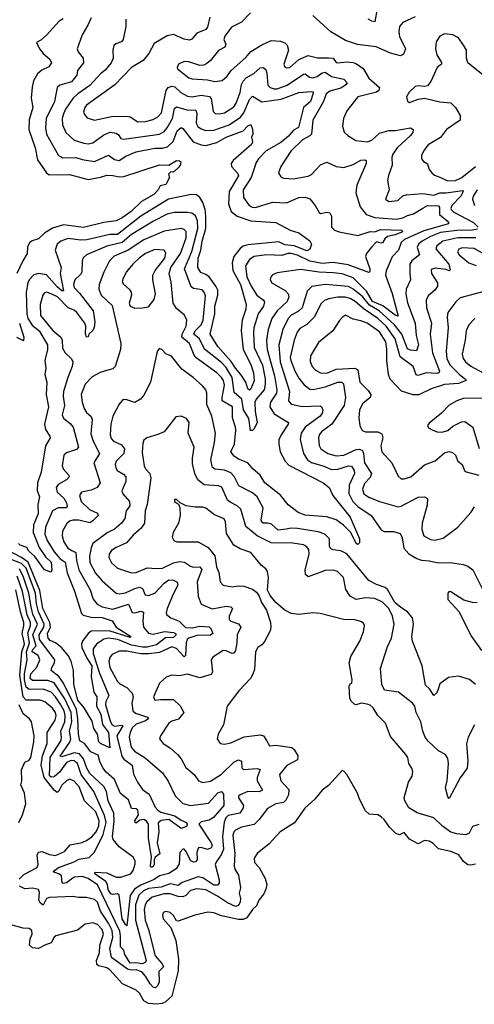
# Model space of a CAD drawing. Extents: x 1552033 to 1694788, y 811965 to 917215.
# Tile 569 of 632: x 1674833 to 1677767, y 870143 to 876492. Entities that reach past the tile are written whole.
import ezdxf

# ---------------------------------------------------------------- set-up
doc = ezdxf.new("R2010")
doc.units = 0

msp = doc.modelspace()

# ---------------------------------------------------------------- linework, layer by layer
at = {"layer": '0CON20XD'}
for points in [[(1677139.7, 876565), (1677125, 876478.8), (1677105, 876481.8), (1677081.5, 876495)], [(1675517.8, 876495), (1675518.6, 876448.6), (1675501.4, 876365), (1675490, 876350), (1675453.6, 876336.4), (1675441.4, 876325), (1675434.6, 876295.4), (1675435.3, 876245), (1675423.4, 876215), (1675385, 876166.1), (1675355, 876143.8), (1675285, 876067.2), (1675208.4, 876015), (1675175.3, 875985), (1675127.9, 875915), (1675114.7, 875885), (1675107.8, 875855), (1675109.6, 875815), (1675131.2, 875765), (1675185, 875715.4), (1675246.7, 875695), (1675275, 875691.6), (1675305, 875699.1), (1675375, 875750), (1675415.9, 875765.9), (1675455, 875761.1), (1675470.1, 875750.1), (1675486.2, 875726.2), (1675505, 875721.8), (1675735.7, 875755), (1675765, 875772), (1675785, 875795.4), (1675819, 875855), (1675831.2, 875918.8), (1675845, 875930.9), (1675911.5, 875911.5), (1675968.6, 875908.6), (1675977, 875887), (1675971.1, 875825), (1675982.9, 875802.9), (1676005, 875787.5), (1676035, 875777.6), (1676085, 875779), (1676185, 875814.3), (1676257, 875863), (1676279.1, 875890.9), (1676315, 875977.3), (1676335, 875999.5), (1676395, 875962.7), (1676520.7, 875979.3), (1676635, 876023.3), (1676715, 876029.6), (1676726.8, 876026.8), (1676727.7, 876017.7), (1676708.7, 875965), (1676664.5, 875925.5), (1676633, 875797), (1676600.3, 875779.7), (1676567.9, 875742.1), (1676518.7, 875701.3), (1676423.7, 875646.3), (1676373.8, 875595), (1676359.2, 875570.8), (1676325.9, 875474.1), (1676275.8, 875395), (1676276.6, 875345), (1676313.3, 875293.3), (1676333.2, 875283.2), (1676355, 875281.2), (1676465, 875314.7), (1676555, 875311.2), (1676635, 875346.1), (1676675, 875347.3), (1676705, 875336.7), (1676739.2, 875295), (1676765, 875248.8), (1676775, 875242.5), (1676815, 875250.8), (1676835, 875246.2), (1676845.6, 875225), (1676845, 875154.4), (1676864.4, 875135), (1676895, 875125.3), (1677015, 875101.6), (1677093.8, 875126.2), (1677125, 875124.5), (1677161.5, 875138.5), (1677300, 875135), (1677304.2, 875125), (1677256.9, 875105), (1677205.6, 875094.4), (1677189.8, 875080.2), (1677175, 875053.1), (1677165, 875050.3), (1677135, 875060), (1677103.8, 875026.2), (1677071, 874985), (1677064.8, 874965.2), (1677092, 874885), (1677091.9, 874868.1), (1677085, 874861.8), (1676952, 874912), (1676856.5, 874926.5), (1676785, 874920.3), (1676705, 874935.5), (1676625, 874973.8), (1676585.5, 874985.5), (1676564.2, 874985), (1676525, 874971.4), (1676425, 874975.8), (1676345, 874966.2), (1676315, 874945.7), (1676290, 874905), (1676298.8, 874835), (1676326.6, 874775), (1676363.8, 874715), (1676405, 874685.4), (1676412.2, 874672.2), (1676406.9, 874645), (1676371.9, 874595), (1676343.8, 874506.2), (1676341, 874475), (1676345, 874379.2), (1676398.9, 874265), (1676417.1, 874177.1), (1676417.7, 874142.3), (1676410, 874105), (1676358.6, 874045), (1676350.5, 874025), (1676352.8, 873965), (1676365.4, 873895), (1676345, 873854.4), (1676335, 873843.3), (1676322.2, 873842.2), (1676310.7, 873920.7), (1676276.2, 873976.2), (1676266.4, 874045), (1676217.2, 874087.2), (1676203.8, 874185), (1676165, 874250), (1676135, 874282.7), (1676025, 874368.3), (1675994.3, 874434.3), (1675957.6, 874465), (1675964.5, 874485), (1676004.7, 874525), (1676016.5, 874555), (1676032, 874712), (1676024.2, 874734.2), (1676009.6, 874749.6), (1675955, 874759.6), (1675938.9, 874768.9), (1675896.2, 874885), (1675943.5, 874996.5), (1675981.7, 875145), (1675981.4, 875195), (1675966.7, 875226.7), (1675943.9, 875243.9), (1675915, 875250), (1675829.6, 875249.6), (1675785, 875237.6), (1675697.4, 875192.6), (1675555, 875107.1), (1675494.9, 875055.1), (1675395, 875032.5), (1675265, 874976.9), (1675242.8, 874957.2), (1675236.5, 874935), (1675234.5, 874865), (1675225, 874848.1), (1675187.7, 874815), (1675180.3, 874785), (1675185, 874764.6), (1675219.7, 874729.7), (1675306.7, 874615), (1675317.4, 874545), (1675313, 874507), (1675305, 874487.5), (1675279.2, 874465), (1675273.8, 874446.2), (1675265, 874444.4), (1675257.5, 874467.5), (1675260, 874515), (1675253.5, 874535), (1675201.2, 874605), (1675185, 874618.3), (1675145.1, 874635.1), (1675076.8, 874705), (1675035, 874724.8), (1675005, 874734.5), (1674991.3, 874728.7), (1674981.2, 874715), (1674964.7, 874655.3), (1674966.5, 874585), (1675047.1, 874487.1), (1675098.9, 874445), (1675107.8, 874425), (1675109.5, 874375), (1675125.6, 874345), (1675166.7, 874305), (1675176.4, 874285), (1675172.3, 874255), (1675143.3, 874185), (1675116.4, 874095), (1675113.6, 874065), (1675121.4, 874005), (1675107.3, 873945), (1675115, 873923.5), (1675159.4, 873889.4), (1675178.5, 873865), (1675211.5, 873735), (1675200.1, 873719.9), (1675135, 873700), (1675117.3, 873685), (1675106.2, 873615), (1675114.5, 873595), (1675150, 873555), (1675152.2, 873545), (1675134.5, 873525), (1675081.5, 873495), (1675067.9, 873475), (1675075.4, 873445), (1675116.8, 873406.8), (1675135, 873377.3), (1675140.3, 873355), (1675135.7, 873344.3), (1675081.2, 873345), (1675043.6, 873325), (1675000.5, 873219.5), (1674996.1, 873175), (1675010.8, 873135), (1675055, 873061.6), (1675095, 873016.6), (1675126.7, 872995), (1675139.8, 872925), (1675187, 872807), (1675232.5, 872662.5), (1675242.9, 872652.9), (1675295, 872639.3), (1675365, 872637.6), (1675430, 872615), (1675454.9, 872574.9), (1675550.4, 872515), (1675545, 872507.8), (1675410.8, 872550.8), (1675295, 872549.1), (1675275.7, 872534.3), (1675239.2, 872485), (1675232.4, 872465), (1675234.8, 872445), (1675265.3, 872375), (1675298.5, 872325), (1675294.3, 872255), (1675311, 872155), (1675330.3, 872125), (1675328.8, 872065), (1675357.1, 872015), (1675367, 871947), (1675405.5, 871895), (1675415, 871796.2), (1675353.8, 871825), (1675344.2, 871835), (1675334.7, 871885), (1675311.7, 871921.7), (1675300, 871970), (1675249.2, 872055), (1675208.9, 872105), (1675182.4, 872205), (1675180.2, 872295), (1675164.9, 872355), (1675145, 872391.5), (1675105, 872441.6), (1675064.8, 872474.8), (1675029.1, 872489.1), (1675016.8, 872505), (1675013.2, 872535), (1675031.3, 872575), (1675028.1, 872605), (1674982.8, 872695), (1674962, 872812), (1674888.2, 872995), (1674845, 873025.3), (1674671.3, 873115)], [(1675112.8, 876497.2), (1675087.1, 876482.9), (1675006.6, 876393.4), (1674969.7, 876360.3), (1674942.2, 876345), (1674960, 876305), (1674985, 876273.5), (1675028.1, 876238.1), (1675037.1, 876215), (1675020.8, 876189.2), (1674975, 876165.9), (1674947.9, 876142.1), (1674921.7, 876098.3), (1674912.7, 876057.3), (1674906.7, 875986.7), (1674917.1, 875925), (1674893.4, 875846.6), (1674890.9, 875785), (1674932.6, 875665), (1674948.5, 875588.5), (1675005.8, 875505.8), (1675022.5, 875492.5), (1675154.7, 875494.7), (1675275, 875462.4), (1675354.2, 875475.8), (1675395, 875489.4), (1675435, 875488.3), (1675475, 875478.3), (1675505, 875480.3), (1675735, 875556.5), (1675795, 875554), (1675845, 875583.8), (1675865, 875582.5), (1675872.5, 875575), (1675871.7, 875558.3), (1675859.3, 875540.7), (1675825, 875510), (1675808.3, 875511.7), (1675793, 875497), (1675800, 875475), (1675775, 875430), (1675740, 875420), (1675727.5, 875395), (1675698, 875365), (1675619.4, 875320.6), (1675552, 875255), (1675495, 875213.5), (1675455, 875194.7), (1675376.4, 875183.6)], [(1675294.8, 876505.2), (1675273.5, 876456.5), (1675235.4, 876394.6), (1675204.3, 876305), (1675210.8, 876285), (1675242.9, 876245), (1675245.6, 876215), (1675206.5, 876165), (1675200.6, 876135), (1675167.5, 876092.5), (1675090.9, 876069.1), (1675075, 876056), (1675056.8, 875965), (1675003.8, 875855), (1674998.9, 875795), (1675006.5, 875755), (1675083.3, 875616.7), (1675112.2, 875602.2), (1675195, 875604), (1675235, 875590.9), (1675315, 875577.9), (1675405, 875618.9), (1675445, 875590), (1675475, 875583.4), (1675517.1, 875612.9), (1675585, 875640.5), (1675705.5, 875664.5), (1675755, 875663), (1675787.4, 875672.6), (1675824.2, 875705.8), (1675850, 875775), (1675875, 875796.5), (1675885, 875791.1), (1675952.9, 875705), (1676005, 875685.2), (1676035, 875682), (1676105, 875700.4), (1676165, 875734.8), (1676275, 875774.8), (1676305, 875807.7), (1676325, 875817.3), (1676336.3, 875786.3), (1676336.7, 875755), (1676328.6, 875735), (1676334.5, 875705), (1676330.5, 875689.5), (1676313.9, 875673.9), (1676210.3, 875585), (1676197.3, 875565), (1676200, 875545), (1676239.6, 875499.6), (1676245.3, 875485), (1676184.2, 875385), (1676181.1, 875305), (1676198.3, 875255), (1676235.5, 875225), (1676325, 875194.8), (1676485, 875184.8), (1676577.5, 875135), (1676635, 875117.6), (1676706.3, 875066.3), (1676717.1, 875045), (1676705, 875012.1), (1676685, 875001.6), (1676605, 875034.5), (1676545, 875041.5), (1676505, 875059.3), (1676305, 875039.6), (1676275, 875031.7), (1676255, 875017.7), (1676215.4, 874964.6)], [(1676060.7, 876509.3), (1676044.7, 876445), (1676035, 876430), (1675975.5, 876405), (1675943.3, 876366.7), (1675929.6, 876360.4), (1675895, 876366.7), (1675825, 876397.8), (1675785, 876388.5), (1675700.7, 876339.3), (1675666.4, 876273.6), (1675630.6, 876229.4), (1675554.4, 876185), (1675447.2, 876072.8), (1675265, 875941.1), (1675252.5, 875925), (1675245.6, 875895.6), (1675250.6, 875880.6), (1675269.4, 875859.4), (1675315, 875843.8), (1675425, 875868.2), (1675525, 875870.4), (1675546.3, 875866.3), (1675595, 875834.2), (1675645, 875835.2), (1675695, 875847.6), (1675725.2, 875864.8), (1675748.4, 875891.6), (1675778.9, 876035), (1675792, 876055), (1675815, 876064.3), (1675835, 876060.3), (1675872.4, 876022.4), (1675915, 875998.1), (1675945, 875994), (1676005, 876006.5), (1676057.5, 875997.5), (1676068.4, 875985), (1676080.9, 875900.9), (1676095, 875886.9), (1676120, 875885), (1676155, 875892.7), (1676215, 875930.3), (1676230.7, 875955), (1676256.2, 876023.8), (1676264.1, 876075), (1676274.4, 876095), (1676295, 876116.3), (1676344.8, 876145.2), (1676385, 876182.1), (1676405, 876183.5), (1676420.4, 876170.4), (1676427.8, 876147.8), (1676435, 876070.6), (1676449.5, 876055), (1676475, 876046.1), (1676495, 876046.8), (1676559.7, 876070.3), (1676665, 876140.8), (1676675, 876142.5), (1676702.4, 876122.4), (1676725, 876116.6), (1676752.3, 876125), (1676785, 876149.5), (1676805, 876153.6), (1676845.6, 876125), (1676925, 876109.5), (1676945.3, 876085), (1676937.8, 876072.2), (1676905, 876050.8), (1676835, 876031.9), (1676810.5, 876015), (1676794.1, 875965), (1676724.2, 875845), (1676715.7, 875754.3), (1676705, 875742.3), (1676657.5, 875717.5), (1676583.2, 875645), (1676517.3, 875545), (1676502.2, 875505), (1676517.9, 875477.9), (1676535, 875470.6), (1676596.9, 875466.9), (1676695, 875482.9), (1676715.2, 875494.8), (1676775, 875555.5), (1676815, 875572.9), (1676874.7, 875544.7), (1676925, 875539.5), (1676985, 875557.5), (1677035, 875587.1), (1677059.4, 875589.4), (1677068.6, 875585), (1677068.5, 875565), (1677009.2, 875425), (1677001.1, 875375), (1677030, 875285), (1677068.9, 875235), (1677125, 875215.8), (1677265, 875205.7), (1677305, 875213.9), (1677335, 875230), (1677375, 875240), (1677433.9, 875276.1), (1677465, 875294.3), (1677535, 875291.1), (1677542.1, 875282.1), (1677542.5, 875235), (1677592.2, 875195), (1677600.2, 875185), (1677599.2, 875175), (1677440.2, 875129.8), (1677316.8, 875075), (1677295.3, 875055), (1677278.2, 875005), (1677236.6, 874963.4), (1677198.2, 874871.8), (1677194.1, 874845), (1677236.1, 874726.1), (1677275, 874580), (1677255, 874586.5), (1677176.2, 874646.2), (1677110.1, 874675), (1677071.3, 874741.3), (1676985, 874828.4), (1676915, 874853.7), (1676855, 874860.8)], [(1676323.2, 876536.8), (1676264.7, 876475.3), (1676200.8, 876445), (1676156.9, 876385), (1676151.1, 876365), (1676163.3, 876335), (1676156.2, 876315), (1676116, 876294), (1676065, 876229.2), (1676041.1, 876208.9), (1676020.7, 876199.3), (1675995, 876196.7), (1675925, 876219.5), (1675895, 876221.9), (1675858.8, 876205), (1675848.8, 876185), (1675852, 876175), (1675925, 876118.1), (1675945, 876111.8), (1676045, 876104.4), (1676092.8, 876092.8), (1676139.2, 876100.8), (1676171.7, 876128.3), (1676198, 876165), (1676291.7, 876248.3), (1676325, 876288.1), (1676395, 876331.1), (1676455, 876357.1), (1676515, 876354.4), (1676543.8, 876343.8), (1676558.4, 876328.4), (1676568, 876295), (1676538.2, 876205), (1676541.2, 876191.2), (1676555, 876181.1), (1676577.1, 876185), (1676634.4, 876235.6), (1676695, 876260.7), (1676755, 876247.1), (1676825, 876246.9)], [(1677385, 876510.9), (1677305.3, 876474.7), (1677285, 876448), (1677279.3, 876415), (1677283.6, 876383.6), (1677322.9, 876305), (1677310.5, 876269.5), (1677290.8, 876259.2), (1677225, 876277.1), (1677132.8, 876317.2), (1677011.9, 876331.9), (1676935, 876358.9), (1676840, 876415), (1676725, 876519.1)], [(1677835, 876126.2), (1677724.8, 876214.8), (1677716.1, 876245), (1677716.7, 876295), (1677698, 876328), (1677665, 876374.2), (1677627.5, 876395), (1677575, 876400), (1677545, 876386), (1677521.3, 876348.7), (1677515.7, 876305), (1677525.6, 876265), (1677555, 876216.2), (1677555.8, 876205), (1677526.1, 876183.9), (1677485.6, 876094.4), (1677465, 876066.7), (1677445, 876061.4), (1677405, 876066.7), (1677385, 876060.8), (1677345.7, 876024.3), (1677330, 875995), (1677335, 875967.5), (1677349.3, 875959.3), (1677405, 875980.6), (1677445, 875986.5), (1677545, 875963.3), (1677615, 875957.1), (1677645, 875926.7), (1677675.5, 875875), (1677675, 875844.2), (1677587.1, 875785), (1677547.7, 875732.3), (1677468.9, 875685), (1677440.3, 875649.7), (1677425, 875617.5), (1677426, 875595), (1677438.3, 875578.3), (1677465, 875563.3), (1677476.4, 875526.4), (1677491.9, 875505), (1677509.2, 875489.2), (1677544.2, 875475.8), (1677595, 875452.8), (1677645, 875455.8), (1677685.4, 875475), (1677775, 875545.8)], [(1676825, 876246.9), (1676855.2, 876245.2), (1676875, 876215.8), (1676883.1, 876213.1), (1676945, 876221.2), (1676985, 876216.9), (1677007.4, 876207.4), (1677048.5, 876178.5), (1677086.2, 876115), (1677155.5, 876055), (1677151.5, 876035), (1677135.9, 876024.1), (1677015.3, 875994.7), (1676944.5, 875905), (1676921.9, 875855), (1676917.1, 875805), (1676927.9, 875767.9), (1676950, 875745), (1677002.8, 875712.8), (1677075, 875704.7), (1677105, 875715.9), (1677155, 875760.8), (1677215, 875778.1), (1677255, 875778.3), (1677355, 875795.5), (1677372, 875785), (1677369.4, 875765), (1677355.5, 875745), (1677269.6, 875665), (1677240.4, 875625), (1677234, 875605), (1677235.6, 875555), (1677213.4, 875486.6), (1677206.2, 875455), (1677216.5, 875395), (1677193.5, 875335), (1677215, 875320.5), (1677273, 875327), (1677305, 875355.8), (1677327.6, 875362.4), (1677435, 875371.6), (1677505, 875361.7), (1677545, 875374.8), (1677585, 875374.8), (1677690, 875390), (1677695.3, 875385), (1677680, 875355), (1677621.7, 875295), (1677614.7, 875275), (1677617.7, 875267.7), (1677635, 875251.3), (1677762.1, 875185), (1677792.4, 875155)], [(1676215.4, 874964.6), (1676204.8, 874925), (1676208.6, 874875), (1676258, 874785), (1676294.7, 874655), (1676292.2, 874625), (1676268.1, 874555), (1676262.3, 874487.7), (1676274.8, 874365), (1676325, 874268.9), (1676342.6, 874215), (1676345, 874162.5), (1676325, 874111.1), (1676315, 874103.9), (1676305, 874112.5), (1676292.7, 874155), (1676259.1, 874205), (1676225, 874244.7), (1676198.5, 874288.5), (1676112.4, 874385), (1676061.2, 874465), (1676092.1, 874595), (1676091.9, 874645), (1676112.1, 874715), (1676110.8, 874749.2), (1676099, 874775), (1676055, 874833.8), (1676035, 874849.8), (1676001.7, 874861.7), (1675983, 874895), (1675983.8, 874955), (1676001.3, 875005), (1676010.8, 875065), (1676033.1, 875145), (1676034.9, 875225), (1676029.3, 875269.3), (1676014.3, 875314.3), (1675995.9, 875345.9), (1675973.4, 875363.4), (1675940, 875365), (1675793.8, 875335), (1675614.5, 875225.6), (1675465, 875107.2), (1675413.9, 875106.1), (1675266.6, 875073.4), (1675225, 875071), (1675145, 875081.1), (1675098.9, 875065), (1675075.4, 875045), (1675062, 875005), (1675100.7, 874895), (1675094.8, 874855), (1675116.2, 874743.8), (1675105, 874744), (1675075, 874770.3), (1675005, 874847.5), (1674955, 874855.3), (1674923.1, 874846.9), (1674894.8, 874815.2), (1674885.2, 874794.8), (1674874.4, 874735), (1674879.1, 874595), (1674885.9, 874565), (1674912.5, 874522.5), (1674959, 874485), (1675012.2, 874395), (1675011.7, 874365), (1674995.9, 874295), (1675002, 874245), (1674996.2, 874205), (1675008.1, 874155), (1675004.5, 874075), (1675019.8, 873995), (1674993.5, 873883.5), (1674998.9, 873848.9), (1675027.6, 873807.6), (1675028.9, 873795), (1675000.3, 873745), (1674972.3, 873575), (1674946.8, 873505), (1674945.9, 873455.9), (1674961.2, 873415), (1674949, 873365), (1674951.6, 873305), (1674922.4, 873235), (1674920, 873185), (1674957.9, 873087.9), (1674999.4, 873029.4), (1675035, 872993.8), (1675041.2, 872945), (1675035, 872930), (1674992.5, 872945), (1674930.4, 873030.4), (1674892.5, 873065), (1674878.4, 873088.4), (1674835, 873103.2), (1674825.5, 873115)], [(1677785.3, 875395), (1677759.2, 875355), (1677754.7, 875335), (1677768.4, 875295)], [(1675376.4, 875183.6), (1675245, 875151.6), (1675115, 875169), (1675045, 875147), (1674992.2, 875115), (1674955, 875080), (1674913.4, 875066.6), (1674895.7, 875054.3), (1674882.5, 875025), (1674882.2, 874985), (1674853, 874937), (1674815.2, 874855)], [(1676855, 874860.8), (1676765, 874863.8), (1676645, 874880.8), (1676495, 874860), (1676465, 874847.3), (1676453.5, 874835), (1676450, 874815), (1676460, 874795), (1676545.2, 874745.2), (1676564.6, 874725), (1676570.7, 874705), (1676558.2, 874675), (1676493.6, 874615), (1676460, 874565), (1676436.1, 874495), (1676425.6, 874425), (1676429.8, 874365), (1676477, 874195), (1676492.8, 874105), (1676489.3, 874085), (1676451.1, 874025), (1676447.8, 873995), (1676475, 873951.5), (1676566.7, 873895), (1676566.4, 873885), (1676519.7, 873815), (1676506.3, 873783.7), (1676504.2, 873755), (1676514.4, 873705), (1676546, 873645), (1676569.1, 873619.1), (1676790.8, 873505), (1676829.2, 873475), (1676854, 873424), (1676966.1, 873285), (1677025.6, 873145), (1677025, 873119.2), (1677015, 873108.9), (1677005, 873113.6), (1676970.5, 873185), (1676923.5, 873233.5), (1676875, 873267.3), (1676815, 873287.1), (1676675, 873297), (1676629.7, 873315), (1676565, 873362.9), (1676516.9, 873426.9), (1676415, 873506.4), (1676385, 873554.6), (1676337.3, 873595), (1676305, 873634.6), (1676245, 873658.1), (1676217.5, 873677.5), (1676194.6, 873705), (1676219.5, 873755), (1676226.8, 873845), (1676225.7, 873865.7), (1676205.3, 873925), (1676205.8, 873995), (1676140.3, 874035), (1676138.8, 874055), (1676153.7, 874135), (1676147.3, 874165), (1676135.3, 874185), (1676105.2, 874215.2), (1675970.9, 874310.9), (1675958.2, 874328.2), (1675928.4, 874405), (1675878.3, 874445), (1675881, 874465), (1675908.1, 874515), (1675912, 874555), (1675897.5, 874587.5), (1675845, 874628.9), (1675824.3, 874664.3), (1675810.1, 874800.1), (1675796.5, 874855), (1675808.5, 874895), (1675870.4, 874985), (1675906.3, 875085), (1675906.5, 875126.5), (1675895, 875140), (1675875, 875146), (1675765, 875129.5), (1675635, 875073.7), (1675532.9, 875007.1), (1675442.2, 874967.8), (1675412.8, 874937.2), (1675375.8, 874864.2), (1675345.3, 874784.7), (1675342.7, 874755), (1675359.2, 874715), (1675429, 874649), (1675486.5, 874405), (1675482.5, 874365), (1675450, 874255), (1675435, 874241.5), (1675402.2, 874232.2), (1675352.1, 874217.9), (1675301.2, 874188.8), (1675255, 874141.9), (1675229.2, 874075), (1675236.2, 874026.2), (1675250, 873985), (1675265, 873960), (1675293.5, 873933.5), (1675301.5, 873915), (1675292.4, 873822.4), (1675306.9, 873775), (1675346.9, 873695), (1675310.5, 873635), (1675351.4, 873505), (1675331.9, 873475), (1675295, 873457.5), (1675232, 873445), (1675217.8, 873425), (1675229.1, 873385), (1675283.1, 873333.1), (1675335, 873309.2), (1675338.6, 873295), (1675305, 873260.4), (1675285, 873248.8), (1675215, 873265.2), (1675175, 873265.3), (1675155, 873258.8), (1675137, 873243), (1675110, 873195), (1675107.8, 873165), (1675118.2, 873125), (1675143.8, 873083.8), (1675170.2, 873070.2), (1675196.1, 873056.1), (1675199.6, 873005), (1675215.2, 872945), (1675286.9, 872815), (1675306, 872755), (1675332.9, 872722.9), (1675365, 872705.8), (1675435, 872691.6), (1675535, 872723.5), (1675558.6, 872668.6), (1675575, 872666.9), (1675615, 872678.5), (1675632.2, 872672.2), (1675627.2, 872615), (1675632.9, 872575), (1675665, 872536.2), (1675695, 872530.8), (1675768, 872548), (1675825, 872540.8), (1675837.7, 872535), (1675842.4, 872525), (1675825, 872509.5), (1675773.1, 872506.9), (1675715, 872462.2), (1675655, 872446.4), (1675625, 872445.8), (1675555, 872459.3), (1675466.2, 872495), (1675405.7, 872504.3), (1675375, 872497.7), (1675329.3, 872465), (1675307.8, 872435), (1675307.1, 872405), (1675347.6, 872277.6), (1675408.8, 872135), (1675389.2, 872095), (1675387.3, 872075), (1675418.4, 871965), (1675430.4, 871945), (1675445, 871936.8), (1675493, 871943), (1675498.5, 871938.5), (1675460.7, 871875), (1675493, 871743), (1675505, 871724.8), (1675559.5, 871685), (1675567.6, 871627.6), (1675594.2, 871575), (1675625, 871529.2), (1675667.5, 871497.5), (1675707.6, 871415), (1675723.4, 871395), (1675743, 871383), (1675835, 871358.7), (1675875, 871330), (1675908.6, 871315), (1675913.6, 871305), (1675909.2, 871290.8), (1675875, 871277.8), (1675794.8, 871335.2), (1675745, 871328.1), (1675727.2, 871312.8), (1675730.2, 871255), (1675720.4, 871185), (1675737.3, 871112.7), (1675708, 871092), (1675701.2, 871075), (1675701.6, 871045), (1675695, 871031.1), (1675682, 871025), (1675676.6, 871036.6), (1675684.3, 871094.3), (1675663.3, 871215), (1675664, 871305), (1675651.4, 871325), (1675635, 871335.6), (1675608.6, 871331.4), (1675585, 871310.4), (1675578.5, 871315), (1675575, 871326.9), (1675599.8, 871365), (1675595, 871395.3), (1675585, 871404.7), (1675555, 871405.6), (1675535, 871461.6), (1675482.7, 871502.7), (1675445, 871593.4), (1675390.2, 871640.2), (1675369, 871669), (1675349.3, 871709.3), (1675338.8, 871748.8), (1675292.2, 871772.2), (1675250.4, 871825), (1675221.7, 871841.7), (1675213, 871885), (1675208.4, 871985), (1675199.6, 872045), (1675115.5, 872215), (1675085, 872257.4), (1675035.4, 872295), (1675039.3, 872315), (1675058.5, 872345), (1675058.9, 872365), (1674960.2, 872495), (1674959.5, 872525), (1674988, 872575), (1674990.2, 872595), (1674954.9, 872674.9), (1674942.4, 872725), (1674935, 872795.3), (1674875, 872955.9), (1674845.5, 872985.5), (1674671.3, 873051.3)], [(1677787.6, 875142.4), (1677756, 875135), (1677655, 875133.6), (1677549.4, 875120.6), (1677484, 875095), (1677430.6, 875065), (1677407.5, 875045), (1677398.1, 875025), (1677413.5, 874975), (1677363.5, 874936.5), (1677350.3, 874915), (1677350.8, 874855), (1677355.4, 874815), (1677326.5, 874755), (1677324.7, 874725), (1677336, 874666), (1677385.3, 874535), (1677391.9, 874455), (1677407.1, 874395), (1677392.9, 874357.1), (1677355, 874361.4), (1677335, 874370), (1677299.7, 874465), (1677251.1, 874525), (1677152.3, 874615), (1677090.6, 874650.6), (1677045, 874707.3), (1676985, 874755.2), (1676955, 874771.4), (1676805, 874784.3), (1676717.8, 874772.3), (1676688.2, 874741.8), (1676656.6, 874633.4), (1676630.3, 874609.7), (1676585, 874586.3), (1676565, 874564.6), (1676530, 874495), (1676505.7, 874395), (1676513, 874285), (1676573.3, 874095), (1676567.5, 874035), (1676585, 874014), (1676655, 873997.3), (1676772.7, 874002.7), (1676783.8, 873993.8), (1676788.8, 873975), (1676785.3, 873955), (1676771.6, 873935), (1676675.3, 873865), (1676649.3, 873825), (1676642.3, 873785), (1676664.8, 873694.8), (1676690.4, 873655), (1676715, 873637.5), (1676795, 873613.9), (1676845, 873592.3), (1676885, 873593), (1676955, 873616.2), (1676973.7, 873613.7), (1676991.4, 873585), (1676993.6, 873565), (1676959.7, 873490.3), (1676956.4, 873436.4), (1676982.6, 873385), (1677015, 873353.8), (1677102, 873295), (1677165, 873202.7), (1677185, 873192.5), (1677245, 873191.1), (1677288.7, 873178.7), (1677300.6, 873150.6), (1677310.9, 873085), (1677345, 873047.3), (1677395, 873017.5), (1677425, 873007.3), (1677475, 873003.6), (1677535, 872989.6), (1677611.2, 872991.2), (1677695, 872980), (1677725, 872968), (1677758, 872945), (1677817.8, 872825)], [(1677776.3, 875086.3), (1677661.2, 875085), (1677562.7, 875065), (1677523.9, 875035), (1677518.2, 875015), (1677602.8, 874915), (1677611.2, 874878.8), (1677605, 874873.3), (1677585, 874881.1), (1677515, 874889.3), (1677488.9, 874881.1), (1677489.6, 874855), (1677528.2, 874795), (1677529.5, 874775), (1677511.7, 874748.3), (1677468.1, 874711.9), (1677456.9, 874683.1), (1677457.8, 874635), (1677491.1, 874535), (1677481.7, 874465), (1677497.9, 874345), (1677541.8, 874225), (1677537.1, 874215), (1677525, 874210), (1677455, 874214.8), (1677405, 874197.5), (1677391.5, 874201.5), (1677373.1, 874255), (1677288.6, 874318.6), (1677255.4, 874435), (1677197.7, 874515), (1677144.4, 874564.4), (1677055.1, 874625.1), (1676998.3, 874675), (1676965, 874694.4), (1676933.8, 874703.8), (1676885, 874703.1), (1676825, 874691.2), (1676799.2, 874680.8), (1676778, 874662), (1676732.4, 874575), (1676685, 874527.8), (1676639.8, 874500.2), (1676623, 874477), (1676603.3, 874425), (1676579.4, 874315), (1676581.7, 874295), (1676608.1, 874228.1), (1676635, 874180), (1676667.8, 874137.8), (1676705, 874109.6), (1676727.6, 874107.6), (1676805, 874125.6), (1676885.3, 874155.3), (1676911.2, 874155), (1676923.3, 874145), (1676935.4, 874055), (1676926, 874005), (1676846.8, 873885), (1676780.4, 873835), (1676765.9, 873815), (1676761.6, 873795), (1676766.3, 873746.3), (1676776.2, 873725), (1676821.9, 873695), (1676875, 873680.2), (1676925, 873685.2), (1677005, 873721.2), (1677025, 873723.9), (1677045.2, 873715.2), (1677052.6, 873695), (1677057.2, 873635), (1677102.5, 873565), (1677095, 873539.1), (1677058.1, 873501.9), (1677045.8, 873465), (1677054.5, 873434.5), (1677085, 873412.6), (1677155, 873384.7), (1677275, 873350.7), (1677295, 873355.4), (1677405, 873412.7), (1677444.6, 873414.6), (1677464.2, 873405), (1677462.8, 873362.8), (1677431.2, 873245), (1677427.9, 873205), (1677440.6, 873165), (1677485, 873139.6), (1677513, 873137), (1677565, 873149.5), (1677660.8, 873219.2), (1677744.5, 873315), (1677768.1, 873351.9)], [(1675575, 874631.8), (1675625, 874634.3), (1675665, 874641.2), (1675701.5, 874688.5), (1675709.6, 874725), (1675691.8, 874815), (1675692.8, 874845), (1675707, 874875), (1675769.7, 874955), (1675776.1, 874986.1), (1675765, 875006.7), (1675705, 875010.8), (1675644.5, 874985), (1675602.9, 874955), (1675562.3, 874915), (1675522.7, 874867.3), (1675500, 874825), (1675494.5, 874805), (1675499.8, 874789.8), (1675542.5, 874752.5), (1675553.3, 874735), (1675553.6, 874715), (1675538.9, 874665), (1675545, 874645.7), (1675575, 874631.8)], [(1677855, 874967.6), (1677765, 875016.2), (1677688.7, 875021.3), (1677667.2, 875012.8), (1677658.5, 874995), (1677668.5, 874975), (1677731.5, 874925), (1677777.7, 874907.7)], [(1677845, 874744.2), (1677675, 874698.2), (1677646.6, 874673.4), (1677595.7, 874604.3), (1677592.5, 874575), (1677598.4, 874505), (1677584.8, 874355.2), (1677590.2, 874305), (1677611.7, 874265), (1677673.2, 874203.2), (1677710.8, 874175), (1677714.5, 874165), (1677665, 874145.9), (1677575, 874139), (1677487.6, 874112.4), (1677407.8, 874072.2), (1677373.1, 874073.1), (1677295.9, 874095.9), (1677224.7, 874174.7), (1677212, 874205), (1677201.5, 874295), (1677203, 874367), (1677196.5, 874415), (1677155, 874478.8), (1677075, 874535.7), (1677035, 874550.8), (1676985, 874560.4), (1676935, 874586), (1676915.6, 874574.4), (1676897.6, 874552.4), (1676854.2, 874485), (1676760.3, 874409.7), (1676708.8, 874325), (1676707.3, 874287.3), (1676720, 874255), (1676741.6, 874231.6), (1676775, 874215.4), (1676815, 874213.6), (1676875, 874238.3), (1676995, 874246.2), (1677015.4, 874235), (1677027.4, 874155), (1677081.9, 874101.9), (1677098.5, 874075), (1677094.4, 874055), (1677045, 874015.4), (1677024.8, 873975), (1677021.9, 873925), (1677027.9, 873875), (1677043.3, 873843.3), (1677065, 873835.6), (1677145, 873833.8), (1677170.7, 873820.7), (1677176.1, 873795), (1677162.7, 873745), (1677170.4, 873705), (1677235.5, 873635), (1677275, 873548), (1677295, 873531.9), (1677315, 873531.5), (1677357.5, 873545), (1677445, 873621.5), (1677515, 873646.6), (1677575, 873698.8), (1677605, 873707.2), (1677625, 873702.4), (1677644.7, 873685), (1677660, 873645), (1677687.5, 873625), (1677703.3, 873585), (1677715, 873576.7), (1677795, 873555.8)], [(1674832.5, 874535), (1674860, 874445), (1674857.5, 874422.5), (1674815, 874443.3)], [(1677771.2, 874565), (1677730.6, 874525), (1677714.2, 874485.8), (1677706.7, 874425), (1677689.4, 874335), (1677695, 874307.5), (1677709.2, 874285), (1677745, 874257.7), (1677824, 874215)], [(1677773.8, 872205), (1677735, 872237.1), (1677665, 872260), (1677599.5, 872250.5), (1677545, 872210), (1677534.5, 872174.5), (1677525, 872151.9), (1677505, 872134), (1677477.4, 872177.4), (1677451.2, 872201.2), (1677430, 872325), (1677366.9, 872485), (1677363.8, 872515), (1677374.7, 872595.3), (1677368.2, 872635), (1677336.4, 872675), (1677292.3, 872702.3), (1677254.9, 872734.9), (1677207.3, 872817.3), (1677190.4, 872830.4), (1677135, 872850), (1677086.3, 872876.3), (1676945, 873047.5), (1676905, 873067.8), (1676855, 873073.4), (1676840.5, 873080.5), (1676833.2, 873095), (1676831.2, 873145), (1676801.4, 873175), (1676759.6, 873189.6), (1676625, 873212.3), (1676585, 873214.3), (1676552.3, 873207.7), (1676501.6, 873201.6), (1676458.4, 873238.4), (1676435, 873245.9), (1676405, 873246.2), (1676395, 873252.7), (1676391.5, 873265), (1676403.9, 873345), (1676364.6, 873415), (1676335, 873441.1), (1676246.8, 873486.8), (1676216.9, 873546.9), (1676195, 873571.2), (1676155, 873587.7), (1676095, 873592.9), (1676077.5, 873605), (1676067.2, 873655), (1676090, 873765), (1676096, 873825), (1676073.8, 873935), (1676040.5, 874010.5), (1676040.5, 874085), (1676033.3, 874105), (1676015, 874129.4), (1675953.1, 874185), (1675878.7, 874238.7), (1675811.7, 874321.7), (1675775, 874338), (1675750, 874365), (1675735, 874372.5), (1675722.3, 874357.7), (1675716.1, 874333.9), (1675678.1, 874155), (1675635, 874070.8), (1675612, 874045), (1675575, 874023.1), (1675525, 874041.4), (1675505, 874042.5), (1675495, 874036.2), (1675475, 874012), (1675433.9, 873936.1), (1675422, 873885), (1675416.8, 873815), (1675422.3, 873792.3), (1675438.6, 873775), (1675490.4, 873750.4), (1675508.5, 873725), (1675504.6, 873695), (1675455, 873645.5), (1675448.5, 873625), (1675454.6, 873595), (1675462.7, 873585), (1675502.5, 873562.5), (1675517.9, 873545), (1675518.5, 873515), (1675491.8, 873455), (1675498.9, 873435), (1675542.3, 873385), (1675543.3, 873356.7), (1675519.6, 873325), (1675510.7, 873275), (1675489.6, 873245), (1675445, 873208), (1675397.2, 873182.8), (1675305.6, 873114.4), (1675293.4, 873086.6), (1675282.7, 873032.7), (1675285, 872992.2), (1675323, 872923), (1675365, 872874.6), (1675455, 872793.4), (1675475, 872790), (1675515, 872795.9), (1675575, 872824.8), (1675605, 872832.3), (1675625.4, 872825), (1675643.4, 872783.4), (1675665, 872780.3), (1675705, 872795.3), (1675765, 872858.9), (1675795, 872881.3), (1675825, 872877.3), (1675849.5, 872865), (1675854.1, 872845), (1675822.3, 872787.7), (1675783.6, 872695), (1675777.8, 872667.8), (1675782.9, 872655), (1675808.6, 872635), (1675863, 872613), (1675902.9, 872572.9), (1675945, 872570.3), (1675995, 872581), (1676055, 872578.2), (1676067.4, 872567.4), (1676080, 872535), (1676065, 872523), (1675975, 872521.5), (1675925, 872504.1), (1675914.2, 872495), (1675906.2, 872475), (1675902.3, 872392.3), (1675895, 872383.1), (1675845, 872437), (1675815, 872448.4), (1675735, 872412), (1675665, 872402.6), (1675615, 872402.8), (1675525, 872421), (1675475, 872420.2), (1675430.5, 872399.5), (1675416.9, 872383.1), (1675407.5, 872355), (1675413.6, 872315), (1675465, 872223.8), (1675479.5, 872209.5), (1675524.4, 872185), (1675559.1, 872149.1), (1675564.6, 872125), (1675557.2, 872085), (1675562.1, 872035), (1675581.2, 872021.2), (1675658.5, 871995), (1675663.2, 871985), (1675640.9, 871969.1), (1675585, 871950.6), (1675559.8, 871925), (1675544.8, 871895), (1675538.4, 871865), (1675551.3, 871801.3), (1675574.5, 871774.5), (1675642.2, 871732.2), (1675755, 871636.2), (1675792.1, 871582.1), (1675836.7, 871486.7), (1675885, 871437.3), (1675935, 871426), (1676050.6, 871439.4), (1676112.2, 871507.8), (1676135, 871515.9), (1676148.4, 871498.4), (1676149.8, 871425), (1676082.8, 871347.2), (1676055, 871331.2), (1676005, 871320.8), (1675989.6, 871305), (1676069.6, 871185), (1676074.4, 871165), (1676067.8, 871152.2), (1676045, 871142.5), (1676005, 871154.8), (1675987.7, 871152.3), (1675975.8, 871125), (1675979, 871075), (1675967.7, 871062.3), (1675955, 871059.4), (1675938, 871068), (1675905, 871130), (1675895, 871143.1), (1675885, 871144.2), (1675867.3, 871122.7), (1675861.5, 871048.5), (1675843.4, 871016.6), (1675795, 870986.7), (1675735, 870970.8), (1675701.4, 870948.6), (1675615, 870910.4), (1675574.3, 870885.7), (1675546.6, 870845), (1675525, 870650), (1675515, 870656.9), (1675495, 870693.5), (1675475, 870846.2), (1675465, 870856.5), (1675435, 870851.3), (1675420.9, 870855), (1675404.2, 870884.2), (1675398.8, 870915), (1675387.8, 870935), (1675317.7, 870985), (1675320, 870995), (1675395, 870991.2), (1675455, 870963.7), (1675485, 870962.4), (1675550.9, 870985), (1675565.3, 871005), (1675578, 871048), (1675577.3, 871067.3), (1675565, 871091.2), (1675475, 871158.1), (1675436, 871206), (1675432.4, 871225), (1675443.4, 871323.4), (1675439.4, 871375), (1675403.3, 871455), (1675393.1, 871515), (1675375, 871547.4), (1675285, 871631.1), (1675266.1, 871665), (1675245.6, 871725), (1675218.6, 871758.6), (1675185, 871764.5), (1675105, 871738.5), (1675094.1, 871744.1), (1675155.8, 871834.2), (1675163.8, 871855), (1675154.1, 871905), (1675170, 871965), (1675165.1, 872025), (1675125, 872112.1), (1675055, 872216.2), (1675015, 872231.7), (1674915, 872232.1), (1674900.2, 872245), (1674904.4, 872275), (1674943.8, 872316.2), (1674961.9, 872365), (1674952.7, 872392.7), (1674913.8, 872415), (1674915, 872429.8), (1674939.7, 872455), (1674917.4, 872525), (1674948.1, 872595), (1674918.6, 872658.6), (1674907, 872707), (1674892.2, 872795), (1674858.4, 872898.4), (1674832.3, 872952.3)], [(1677845, 874051.1), (1677695, 874049.2), (1677655, 874034.4), (1677604.1, 874005.9), (1677554.1, 873955.9), (1677475, 873891.2), (1677463.8, 873875), (1677471.1, 873861.1), (1677500, 873845), (1677526.7, 873835), (1677557.1, 873832.9), (1677595, 873842.9), (1677629, 873871), (1677685, 873899.6), (1677705, 873900.7), (1677757.3, 873865), (1677797.6, 873727.6)], [(1677767.5, 871945), (1677727.1, 871865), (1677716.6, 871823.4), (1677726, 871714), (1677720.9, 871665), (1677675, 871602.5), (1677605, 871470), (1677595, 871481.2), (1677581.7, 871538.3), (1677591.4, 871585), (1677600, 871695), (1677595, 871729.2), (1677580.8, 871755), (1677535, 871777.8), (1677469, 871839), (1677449.6, 871865), (1677435.5, 871904.5), (1677422.5, 871965), (1677392.5, 872025), (1677383.1, 872065), (1677368.6, 872085), (1677276.9, 872156.9), (1677187.9, 872167.9), (1677169.4, 872205), (1677162.1, 872307.9), (1677204.7, 872445), (1677232.3, 872505), (1677248.5, 872595), (1677239.3, 872645), (1677215, 872696.2), (1677175, 872735.9), (1677125, 872760.9), (1677065, 872764.7), (1677005, 872754), (1676965, 872774.4), (1676937.8, 872817.8), (1676922.9, 872895), (1676883.8, 872935), (1676855, 872941.9), (1676805, 872940), (1676695, 872899.2), (1676677.5, 872915), (1676674.5, 872944.5), (1676701.5, 873045), (1676699.5, 873075), (1676684.6, 873094.6), (1676665, 873106.7), (1676595, 873117.7), (1676455, 873117.9), (1676365, 873164.2), (1676292.8, 873225), (1676259.2, 873335), (1676237.3, 873357.3), (1676190.3, 873380.3), (1676174.4, 873394.4), (1676136.8, 873476.8), (1676115, 873486.9), (1676022.5, 873492.5), (1675981.8, 873525), (1675962.8, 873565), (1675947.9, 873627.9), (1675947.5, 873665), (1675959.2, 873735), (1675919.5, 873825), (1675925.6, 873895), (1675909.8, 873919.8), (1675875, 873935.7), (1675839.7, 873930.3), (1675765, 873835.6), (1675725, 873816.4), (1675653.3, 873796.7), (1675635, 873780), (1675628.1, 873761.9), (1675622.4, 873702.4), (1675637.1, 873615), (1675644.6, 873595), (1675672.9, 873565), (1675678.9, 873535), (1675655, 873366.7), (1675641.6, 873325), (1675637.3, 873245), (1675616.3, 873213.7), (1675565, 873167.3), (1675522.1, 873117.9), (1675455, 873089.1), (1675425, 873068.5), (1675409.6, 873045), (1675409.1, 873025), (1675425, 872990.6), (1675465, 872954.5), (1675555, 872924.5), (1675585, 872927.7), (1675655, 872958.7), (1675715, 872952.9), (1675755, 872955.9), (1675825, 872989.2), (1675865, 872999.1), (1675896.9, 872995), (1675935, 872967.8), (1675955, 872961.4), (1675995, 872964.6), (1676008, 872948), (1675977.3, 872867.3), (1675985.5, 872775), (1676003.7, 872723.7), (1676075, 872692.9), (1676165, 872711.1), (1676195.7, 872705.7), (1676205.9, 872695.9), (1676183.9, 872645), (1676184.5, 872625), (1676194.7, 872614.7), (1676245, 872597.3), (1676259.1, 872575), (1676236.6, 872525), (1676235.2, 872474.8), (1676225.6, 872424.4), (1676215, 872406.5), (1676205, 872405.4), (1676165, 872422.9), (1676145, 872424.4), (1676079.3, 872380.7), (1676067.5, 872365), (1676077.8, 872285), (1676069.1, 872270.9), (1675995, 872249.2), (1675915, 872271.5), (1675865, 872260.8), (1675815, 872265.5), (1675777.6, 872252.4), (1675735, 872214), (1675697.1, 872125), (1675705, 872104), (1675741.5, 872108.5), (1675825, 872109.1), (1675868, 872068), (1675893.1, 872025), (1675857.3, 871982.7), (1675815, 871969.1), (1675795, 871955.6), (1675740.8, 871875), (1675735.8, 871855), (1675759.4, 871825), (1675805.7, 871795.7), (1675850.6, 871755), (1675874.4, 871725), (1675905, 871669.2), (1675959.4, 871625), (1675985.8, 871585), (1676015.5, 871574.5), (1676065, 871582.5), (1676135, 871628.2), (1676215, 871704.7), (1676245, 871720), (1676265, 871712), (1676267.3, 871667.3), (1676277.2, 871657.2), (1676365, 871664.4), (1676385, 871656.7), (1676366.2, 871605), (1676365.8, 871585), (1676400, 871525), (1676377.7, 871512.3), (1676305.4, 871514.6), (1676256.5, 871495), (1676245.4, 871485), (1676244.5, 871475), (1676277.2, 871425), (1676273.8, 871405), (1676253.3, 871375), (1676178.3, 871361.7), (1676164.1, 871345.9), (1676152.5, 871317.5), (1676141.9, 871225), (1676147.4, 871142.6), (1676133.8, 871106.2), (1676102.5, 871065), (1676094.7, 871045), (1676121.2, 870945), (1676119.7, 870925), (1676109.1, 870910.9), (1676085, 870911.5), (1676015, 870959), (1675984.2, 870965.8), (1675882, 870928), (1675855, 870908.4), (1675805, 870920.6), (1675745, 870899.5), (1675665, 870890.4), (1675631.6, 870875), (1675602, 870848), (1675580.1, 870785), (1675581.1, 870685), (1675649.8, 870425), (1675645.1, 870414.9), (1675625, 870404.7), (1675580.1, 870410.1)], [(1677795, 871301.9), (1677755, 871290), (1677733.8, 871246.2), (1677713.1, 871236.9), (1677655, 871241.7), (1677615, 871254), (1677562.1, 871292.1), (1677505, 871346.4), (1677398.5, 871378.5), (1677345, 871411.1), (1677317.8, 871455), (1677313.8, 871475), (1677341.8, 871575), (1677366.7, 871615), (1677370.6, 871645), (1677362.9, 871665), (1677344.2, 871695), (1677337.1, 871735), (1677325.7, 871755), (1677225, 871870), (1677194.3, 871955), (1677143.3, 872005), (1677114.7, 872055), (1677095, 872072.1), (1677075, 872078.9), (1677036, 872084), (1677005, 872073.8), (1676995, 872076.2), (1676973.8, 872095), (1676964.2, 872114.2), (1676959.4, 872195), (1676965, 872208.8), (1676975.8, 872215), (1676979.2, 872235), (1676960, 872345), (1676970.9, 872385), (1677027.1, 872485), (1677051.4, 872545), (1677058.6, 872585), (1677051.3, 872601.3), (1677035, 872611.9), (1676995, 872621.5), (1676923.6, 872623.6), (1676772.5, 872662.5), (1676725, 872668.1), (1676635, 872657.5), (1676585, 872662.9), (1676545, 872684.2), (1676485.6, 872735), (1676449.8, 872779.8), (1676432.8, 872812.8), (1676439.2, 872895), (1676431.2, 872935), (1676421.7, 872951.7), (1676393.8, 872973.8), (1676325, 873056.5), (1676255, 873080.5), (1676214.6, 873104.6), (1676168.5, 873178.5), (1676160.8, 873255), (1676153.4, 873273.4), (1676089.7, 873299.7), (1676035, 873341.4), (1676015, 873348.1), (1675965, 873348.1), (1675907.5, 873357.5), (1675867.5, 873377.5), (1675845, 873397.5), (1675831.7, 873398.3), (1675832.5, 873385), (1675858.3, 873368.3), (1675867, 873347), (1675868.6, 873295), (1675857.8, 873245), (1675824.4, 873185), (1675817.5, 873155), (1675828, 873135), (1675846.7, 873125), (1675985.3, 873125.3), (1676048.3, 873088.3), (1676091.3, 873035), (1676102.3, 872965), (1676117.4, 872927.4), (1676127, 872867), (1676145, 872846.7), (1676205, 872835.4), (1676245, 872841.8), (1676278.7, 872838.7), (1676335, 872820), (1676360.7, 872800.7), (1676379.2, 872775), (1676392.9, 872735), (1676425.6, 872685), (1676451.1, 872605), (1676454.4, 872575), (1676448.6, 872551.4), (1676411.1, 872478.9), (1676395, 872460.6), (1676369.4, 872445), (1676355, 872416.2), (1676348.5, 872301.5), (1676337.8, 872272.2), (1676322, 872245), (1676246.1, 872163.9), (1676172, 872065), (1676148.5, 871945), (1676114.2, 871885), (1676108, 871855), (1676125.7, 871825.7), (1676155, 871820), (1676195, 871828.5), (1676282.6, 871867.4), (1676385, 871880.4), (1676405.7, 871875), (1676424.6, 871844.6)], [(1675580.1, 870410.1), (1675545, 870408.2), (1675512, 870465), (1675505, 870493.3), (1675483.1, 870513.1), (1675484.4, 870585), (1675479, 870615), (1675335, 870914.6), (1675273.9, 870955), (1675235, 870967.4), (1675185, 870964.1), (1675135, 870926.8), (1675112.4, 870922.4), (1675106.8, 870926.8), (1675102.2, 870972.2), (1675085, 870985.4), (1675054, 870995), (1675051.9, 871001.9), (1675084.2, 871025), (1675185, 871061.8), (1675215, 871079.4), (1675281, 871089), (1675315.7, 871124.3), (1675371.8, 871238.2), (1675391.9, 871315), (1675381.1, 871361.1), (1675337.3, 871457.3), (1675310.3, 871515), (1675230.4, 871625), (1675205.1, 871695.1), (1675185, 871712.8), (1675165, 871714.8), (1675135, 871702.9), (1675089.5, 871640.5), (1675055, 871609.7), (1675035, 871607), (1675025, 871617.1), (1675030, 871735), (1675100.2, 871845), (1675103.7, 871865), (1675098.1, 871905), (1675124, 871965), (1675126.8, 872005), (1675118.9, 872035), (1675095, 872080), (1675065, 872125.2), (1675035, 872155.6), (1674985, 872174.5), (1674895, 872173.2), (1674875, 872188.1), (1674864.4, 872235), (1674863.6, 872275), (1674880.5, 872365), (1674877.2, 872415), (1674897.2, 872475), (1674884.5, 872535.5), (1674902.2, 872585), (1674901.6, 872605), (1674880.5, 872655), (1674850.6, 872805), (1674816.3, 872905)], [(1674829.5, 870950.5), (1674859.1, 870980.9), (1674945, 871025.5), (1674952.2, 871045), (1674946.4, 871105), (1674955, 871125.3), (1674975, 871128.1), (1675025, 871108.5), (1675065, 871103.1), (1675121.2, 871128.8), (1675159.4, 871170.6), (1675235, 871185.9), (1675265, 871198.4), (1675297.9, 871222.1), (1675325.5, 871255), (1675343.1, 871295), (1675346.7, 871326.7), (1675324.7, 871384.7), (1675250.6, 871455), (1675216, 871545), (1675185, 871581.8), (1675155.4, 871594.6), (1675135, 871583.9), (1675104.8, 871555.2), (1675085, 871516.9), (1675075, 871509.1), (1675055, 871524.8), (1674991.7, 871605), (1674972.3, 871685), (1674979.7, 871745), (1675011, 871825), (1675011, 871895), (1675062.4, 871975), (1675069.1, 872005), (1675063.5, 872025), (1675045, 872052.8), (1674995, 872094.2), (1674964.8, 872104.8), (1674875, 872105.2), (1674855, 872125.3), (1674834, 872265), (1674846.5, 872415), (1674863, 872465), (1674857, 872497), (1674849.5, 872535), (1674860.5, 872585), (1674859.2, 872605), (1674837.6, 872675), (1674807.3, 872815)], [(1677785, 872731.1), (1677755, 872734.4), (1677700.2, 872750.2), (1677615, 872803.3), (1677605, 872804.2), (1677595.6, 872794.4), (1677595, 872754.2), (1677666.5, 872676.5), (1677749.2, 872515), (1677812.7, 872425)], [(1674826.5, 871315), (1674850, 871365), (1674872, 871435), (1674863.3, 871505), (1674839.3, 871559.3), (1674846, 871585), (1674844.3, 871655), (1674865, 871703.8), (1674895, 871718.5), (1674905, 871734.3), (1674924.7, 871835), (1674926.1, 871875), (1674910, 871965), (1674895.6, 871985), (1674855, 872015.3), (1674829.2, 872075)], [(1676424.6, 871844.6), (1676445, 871810.4), (1676485, 871813.6), (1676589.3, 871799.3), (1676605, 871785.6), (1676628.2, 871745), (1676625, 871718.9), (1676556.9, 871683.1), (1676508.6, 871625), (1676518.2, 871585), (1676569, 871529), (1676567.6, 871495), (1676550.8, 871459.2), (1676535.8, 871444.2), (1676485, 871435.5), (1676432.9, 871405), (1676379.4, 871335), (1676346.5, 871303.5), (1676263.8, 871285), (1676225, 871266.4), (1676215.5, 871255), (1676209.1, 871230.9), (1676220.4, 871115), (1676216.4, 871035), (1676221.3, 871015), (1676245.4, 870975), (1676257.9, 870895), (1676249.2, 870860.8), (1676257.8, 870825), (1676256.3, 870803.7), (1676245, 870780.5), (1676225, 870774.7), (1676175, 870798), (1676109.7, 870840.3), (1676035, 870881.5), (1675975, 870887.7), (1675935, 870876.4), (1675904.8, 870845.2), (1675885, 870835.8), (1675855, 870838), (1675805, 870856.6), (1675765.5, 870855.5), (1675687.3, 870835), (1675653.3, 870805), (1675642.4, 870785), (1675636.6, 870755), (1675642.6, 870685), (1675663.7, 870625), (1675706.1, 870455), (1675752.1, 870405), (1675760.8, 870385), (1675730.7, 870355), (1675732.2, 870287.8), (1675724.8, 870265.2), (1675710.3, 870249.7), (1675695, 870254), (1675675, 870274.7), (1675645, 870325.3), (1675621.6, 870351.6), (1675585.3, 870364.8), (1675555, 870362.5), (1675529.3, 870369.3), (1675425, 870446), (1675414.5, 870505), (1675433.8, 870575), (1675428.6, 870618.6), (1675406.5, 870666.5), (1675353.7, 870743.7), (1675335, 870801.2), (1675315, 870818.4), (1675265, 870832.7), (1675211.7, 870831.7), (1675175, 870838.5), (1675025, 870831), (1675005.5, 870824.5), (1674985, 870782.9), (1674967.9, 870795), (1674956.9, 870815), (1674960.7, 870865), (1674954.1, 870884.1), (1674915, 870891.6), (1674865, 870887.5), (1674831.9, 870905)], [(1677775, 871047.3), (1677745, 871040.5), (1677725, 871043.1), (1677697.5, 871065), (1677666.4, 871106.4), (1677615, 871129.5), (1677535, 871145.5), (1677500.6, 871180.6), (1677475, 871194.7), (1677445, 871199.5), (1677405, 871178.1), (1677348.6, 871208.6), (1677315, 871250), (1677285, 871236.7), (1677260, 871245), (1677218.8, 871285), (1677185.7, 871335.7), (1677165, 871352), (1677144.2, 871364.2), (1677088.3, 871368.3), (1677065, 871390), (1677026.2, 871465), (1677013.3, 871505), (1676943.8, 871625), (1676925, 871646.7), (1676915, 871650), (1676825, 871553.3), (1676785, 871523.3), (1676738.6, 871465), (1676673, 871407), (1676607.1, 871312.9), (1676514.7, 871255.3), (1676442, 871178), (1676364.4, 871115), (1676345.6, 871085), (1676347.3, 871057.3), (1676377.5, 871025), (1676416.7, 870955), (1676427.1, 870915), (1676422.2, 870885), (1676408.8, 870855), (1676376.9, 870815), (1676361.4, 870778.6), (1676335, 870755.5), (1676299.2, 870700.8), (1676275, 870690.2), (1676245, 870690), (1676134.7, 870714.7), (1676085, 870733.3), (1676047.9, 870737.9), (1675963, 870717), (1675855, 870678.8), (1675845, 870682.5), (1675826, 870715), (1675803.3, 870735), (1675775, 870742), (1675758.8, 870735), (1675754.3, 870715), (1675759.2, 870695), (1675809.2, 870639.2), (1675841.4, 870555), (1675857.8, 870435), (1675855, 870358.8), (1675814.3, 870195), (1675772.7, 870157.3), (1675752.3, 870147.7), (1675716.8, 870143.2), (1675665, 870149.4), (1675633.3, 870165), (1675605.4, 870215), (1675585, 870234.5), (1675496.2, 870276.2), (1675415, 870365.3), (1675395, 870377.5), (1675341.3, 870391.3), (1675330.5, 870400.5), (1675327.6, 870425), (1675348.7, 870475), (1675349.8, 870525), (1675373.5, 870595), (1675365, 870625.4), (1675335, 870657.9), (1675305, 870668.5), (1675255, 870659.4), (1675205, 870620.7), (1675066, 870585), (1675055, 870576.9), (1675035, 870539.4), (1674994.5, 870525.5), (1674955, 870502.5), (1674915, 870507.5), (1674896, 870525), (1674900, 870565), (1674913.3, 870595), (1674911.2, 870618.8), (1674895, 870632), (1674855, 870634), (1674775, 870656.7)]]:
    msp.add_lwpolyline(points, dxfattribs=at)

doc.saveas('drawing.dxf')
